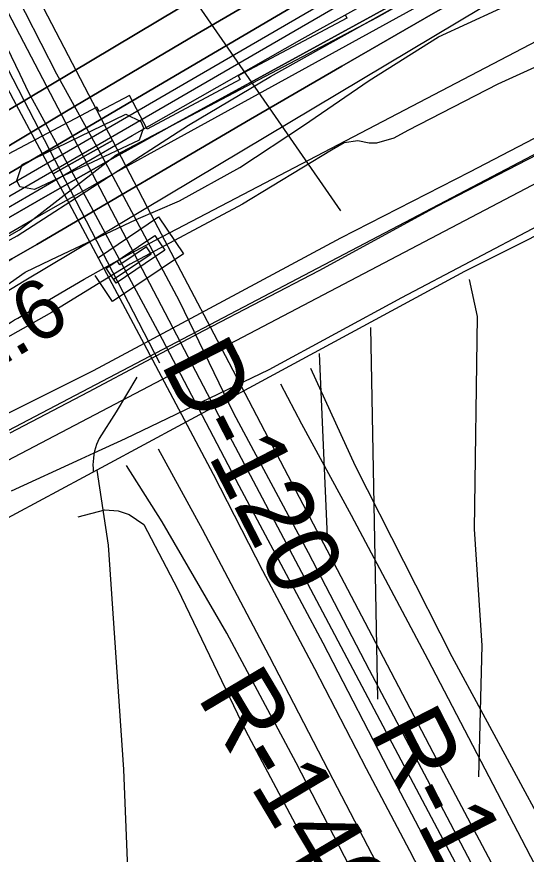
# Model space of a CAD drawing. Extents: x 3477039 to 3515015, y 546746 to 572297.
# Drawn here: x 3490358 to 3490933, y 560913 to 561859 of the extents above; entities that cross this region are included whole.
import ezdxf

# ---------------------------------------------------------------- set-up
doc = ezdxf.new("R2010")
doc.units = 0
for name, color, linetype in [('V-BRDG-OTLN', 7, 'Continuous'), ('V-CHAN-DOCK', 7, 'Continuous'), ('V-FLOD-BASE', 7, 'Continuous'), ('V-LEVE-TOET', 7, 'Continuous'), ('V-RIVR-EDGE', 7, 'Continuous'), ('V-RIVR-RANG', 7, 'Continuous'), ('V-RIVR-RANG-IDEN', 7, 'Continuous'), ('V-ROAD-CNTR', 7, 'Continuous'), ('V-RRAP-FSHR', 7, 'Continuous'), ('V-RRAP-RVMT', 7, 'Continuous'), ('V-SITE-VEGE', 7, 'Continuous'), ('V-SURV-LINE', 7, 'Continuous'), ('V-TOPO-DPTH', 7, 'Continuous'), ('V-TOPO-MINR', 7, 'Continuous'), ('V-TOPO-SHOR', 7, 'Continuous'), ('V-TOPO-WATR', 7, 'Continuous'), ('V-UTIL-LINE', 7, 'Continuous')]:
    doc.layers.add(name, color=color, linetype=linetype)

msp = doc.modelspace()

# ---------------------------------------------------------------- linework, layer by layer
at = {"layer": 'V-BRDG-OTLN'}
for points in [[(3491569.52, 559533.53), (3491002.77, 560620.02), (3490594.76, 561392.25), (3490240.15, 562070.49), (3489765.92, 562976.23), (3489125.06, 564197.07), (3488755.5, 564911.62), (3488227.83, 565911.35), (3488087.81, 566206.43), (3488012.66, 566378.61), (3487979.37, 566462.32), (3487970.96, 566480.14)], [(3490851.97, 560819.26), (3490801.51, 560916.72), (3490752.78, 561009.47), (3490694.2, 561122.29), (3490635.6, 561233.34), (3490579.93, 561342.02), (3490505.08, 561483.21), (3490477.66, 561534.73), (3490414.41, 561653.47), (3490399.16, 561681.84), (3490466.05, 561719.46), (3490509.75, 561635.57), (3490584, 561493.8), (3490672.76, 561323.68), (3490758.61, 561160.05), (3490836.35, 561011.78), (3490920.47, 560852.29)]]:
    msp.add_lwpolyline(points, dxfattribs=at)
msp.add_lwpolyline([(3490034.96, 562377.73), (3490103.1, 562413.78), (3490142.19, 562335.26), (3490199.64, 562229.41), (3490256.18, 562120.06), (3490331.61, 561977.63), (3490374.02, 561896.06), (3490438.98, 561771.43), (3490466.05, 561719.46), (3490399.16, 561681.84), (3490354.06, 561765.72), (3490276.08, 561914.75), (3490207.94, 562043.08), (3490158.73, 562142.7), (3490088.95, 562280.68)], close=True, dxfattribs=at)
at = {"layer": 'V-CHAN-DOCK'}
msp.add_lwpolyline([(3490364.07, 561692.49), (3490481.02, 561749.24), (3490497.95, 561740.82), (3490500.8, 561733.73), (3490495.94, 561719.7), (3490377.82, 561664.14), (3490361.42, 561667.27), (3490357.98, 561674.36)], close=True, dxfattribs=at)
at = {"layer": 'V-FLOD-BASE'}
msp.add_lwpolyline([(3490350.55, 561389.04), (3490438.91, 561435.32), (3490569.11, 561504.76), (3490699.29, 561572.43), (3490832.44, 561645.37), (3490980.29, 561721.71), (3491118.72, 561794.02), (3491252.43, 561862.85), (3491405.58, 561942.09), (3491562.24, 562019.54), (3491728.31, 562101.03), (3491874.95, 562172.7), (3492038.68, 562253.62), (3492212.41, 562338.57), (3492387.91, 562425.27), (3492530.42, 562494.03)], dxfattribs=at)
at = {"layer": 'V-LEVE-TOET'}
for points in [[(3492439.77, 562471.59), (3492271.33, 562387.19), (3492146.48, 562326.51), (3491994.52, 562249.61), (3491855.55, 562182.58), (3491732.47, 562123.65), (3491595.24, 562054.27), (3491449.19, 561983.19), (3491319.61, 561917.27), (3491165.29, 561838.62), (3491015.08, 561759.95), (3490868.99, 561683.59), (3490723.5, 561608.98), (3490575.63, 561529.7), (3490444.26, 561459.1), (3490338.55, 561406.27)], [(3490352.12, 561323.4), (3490430.43, 561359.79), (3490445.41, 561366.7), (3490480.47, 561382.88), (3490643, 561460.88), (3490792.65, 561541.91), (3490946.99, 561623.48), (3491112.52, 561710.85), (3491279.21, 561796.44), (3491445.89, 561879.69), (3491581.34, 561946.15), (3491739.79, 562027.7), (3491884.67, 562098.79), (3492026.58, 562166.38), (3492180.29, 562241.51), (3492291.63, 562301.7), (3492453.57, 562377.94)]]:
    msp.add_lwpolyline(points, dxfattribs=at)
at = {"layer": 'V-RIVR-EDGE'}
for points in [[(3490644.43, 561791.83), (3490785.7, 561871.03), (3490982.87, 561976.2), (3491183.66, 562091.56), (3491388.06, 562206.32), (3491536.51, 562276.19), (3491819.63, 562422.57), (3491962.06, 562487.05), (3492072.05, 562539.61), (3492153.82, 562589.84), (3492211.5, 562609.5), (3492234.35, 562625.06), (3492346.12, 562669.2), (3492465.71, 562717.53), (3492578.05, 562751.48), (3492713.86, 562805.17), (3492831.64, 562853.5), (3492977.68, 562915.58), (3493111.1, 562975.28), (3493222.88, 563025.43), (3493270.37, 563049.93)], [(3488397.28, 560285.17), (3488529.57, 560373.09), (3488648.06, 560462.24), (3488788.14, 560547.14), (3488879.56, 560614.75), (3488949.36, 560678.82), (3489031.77, 560747.05), (3489090.69, 560782.32), (3489181.51, 560851.74), (3489300, 560945.09), (3489404.06, 561025.28), (3489497.86, 561084.48), (3489627.74, 561169.41), (3489717.33, 561229.22), (3489808.71, 561280.62), (3489936.14, 561344.54), (3490052.81, 561427.1), (3490153.24, 561498.89), (3490358.23, 561611.84), (3490551.84, 561736.83), (3490644.43, 561791.83)]]:
    msp.add_lwpolyline(points, dxfattribs=at)
at = {"layer": 'V-RIVR-RANG'}
msp.add_line((3490519.57, 561467.79), (3490188.97, 562107.41), dxfattribs=at)
at = {"layer": 'V-ROAD-CNTR'}
for points in [[(3490403.31, 561794.54), (3490279.15, 562037.48), (3490245.71, 562100.1), (3490212.47, 562162.82), (3490179.41, 562225.63), (3490157.92, 562266.93), (3490136.4, 562308.22), (3490114.86, 562349.5), (3490093.28, 562390.78), (3490071.68, 562432.04), (3490056.43, 562459.77), (3490041.38, 562487.61), (3490026.53, 562515.57), (3490011.87, 562543.62), (3489997.42, 562571.79), (3489983.17, 562600.06), (3489969.11, 562628.43), (3489930.3, 562701.25), (3489891.71, 562774.19), (3489853.33, 562847.24)], [(3492931.63, 562597.77), (3492659.03, 562464.82), (3492377.01, 562324.16), (3492147.65, 562212.3), (3491874.83, 562079.09), (3491609.05, 561946.43), (3491317.54, 561799.27), (3490863.4, 561571.35), (3490587.83, 561422.43), (3490458.15, 561352.09), (3490230.94, 561230.08), (3490098.89, 561164.02)], [(3492931.63, 562597.77), (3492659.03, 562464.82), (3492377.01, 562324.16), (3492147.65, 562212.3), (3491874.83, 562079.09), (3491609.05, 561946.43), (3491317.54, 561799.27), (3490863.4, 561571.35), (3490587.83, 561422.43), (3490458.15, 561352.09), (3490230.94, 561230.08), (3490098.89, 561164.02)], [(3490080.54, 562338.75), (3490096.1, 562307.25), (3490111.86, 562275.86), (3490127.83, 562244.58), (3490144.01, 562213.41), (3490160.39, 562182.34), (3490176.97, 562151.39), (3490193.75, 562120.55), (3490217.62, 562073.79), (3490241.52, 562027.04), (3490265.45, 561980.32), (3490289.4, 561933.62), (3490300.21, 561914.06), (3490310.83, 561894.4), (3490321.28, 561874.64), (3490331.54, 561854.78), (3490341.62, 561834.83), (3490351.5, 561814.78), (3490361.21, 561794.64), (3490370.72, 561774.42)], [(3492023.84, 558718.55), (3491948.33, 558850.91), (3491863.6, 559006.88), (3491776.59, 559174.63), (3491702.91, 559314.04), (3491628.08, 559456.99), (3491553.81, 559596.41), (3491488.83, 559720.45), (3491414.58, 559861.64), (3491340.33, 560005.17), (3491270.71, 560136.31), (3491194.74, 560284.57), (3491121.61, 560419.85), (3491052.01, 560553.35), (3490978.33, 560693.94), (3490909.91, 560828.6), (3490832.17, 560976.87), (3490756.17, 561121.01), (3490687.14, 561253.32), (3490603.01, 561411.05), (3490541.59, 561538.02), (3490454.55, 561701.06), (3490403.31, 561794.54)], [(3490370.72, 561774.42), (3490441.54, 561645.03), (3490522.2, 561494.97), (3490608.64, 561329.58), (3490703.21, 561151.77), (3490782.67, 560998.19), (3490874.33, 560823.34), (3490957.87, 560665.03), (3491047.21, 560493.73), (3491123.75, 560343.7), (3491219.5, 560164.7), (3491296.08, 560019.39), (3491387.73, 559843.95), (3491460.82, 559703.37), (3491543.2, 559546.83), (3491602.94, 559431.64), (3491650.51, 559341.27), (3491706.77, 559231.99), (3491772.93, 559109.7), (3491861.66, 558936.64), (3491949.81, 558764.76), (3492020.55, 558625.37), (3492065.54, 558536.23)], [(3490450.11, 561587.41), (3490517.93, 561633.06), (3490546.04, 561591.31), (3490466.06, 561537.47), (3490446.33, 561566.78)], [(3490458.49, 561574.96), (3490513.86, 561612.24), (3490525.22, 561595.38), (3490470.13, 561558.29), (3490458.77, 561575.16)], [(3490466.86, 561562.52), (3490509.8, 561591.42), (3490504.4, 561599.44), (3490474.19, 561579.11), (3490471.22, 561583.53)], [(3490868.66, 561562.31), (3490877.75, 561520.51), (3490874.25, 561280.19), (3490882.97, 561148.88), (3490879.01, 561000.22)], [(3490757.35, 561508.19), (3490765.1, 561088)], [(3490699.15, 561478.87), (3490708.4, 561271.76)], [(3490689.65, 561462.07), (3490739.87, 561351.97), (3490849.16, 561136.4), (3490953.91, 560941.98), (3491081.17, 560697.53), (3491178.35, 560511.38), (3491273.81, 560330.53), (3491405.68, 560074.89), (3491513.85, 559866.37), (3491678.8, 559562.95), (3491777.38, 559405.55), (3491912.63, 559209.73), (3491993.4, 559104.1), (3492104.49, 558973.01), (3492220.31, 558847.16), (3492344.91, 558717.73)], [(3490493.28, 561451.98), (3490470.04, 561412.73), (3490450.99, 561382.87), (3490449.37, 561379.35), (3490447.96, 561375.75), (3490446.75, 561372.07), (3490445.75, 561368.32), (3490445.41, 561366.7), (3490444.96, 561364.51), (3490444.39, 561360.67), (3490444.03, 561356.79), (3490443.9, 561352.89), (3490443.98, 561348.99), (3490444.28, 561345.1), (3490444.34, 561344.67)], [(3492343.42, 558677.97), (3492190.31, 558839.3), (3492075.07, 558965.14), (3491985.49, 559069.66), (3491879.14, 559207.18), (3491761.31, 559379.39), (3491674.89, 559513.23), (3491592.68, 559661.12), (3491513.4, 559809.58), (3491453.81, 559922.1), (3491371.65, 560078.2), (3491284.9, 560246.08), (3491199.25, 560406.32), (3491109.04, 560582.44), (3491014.16, 560763.28), (3490927.97, 560929.39), (3490822.12, 561132.62), (3490735.91, 561295.79), (3490679.76, 561398.9), (3490655.86, 561444.19)], [(3490517.39, 561371.12), (3490567.31, 561280.14), (3490642.72, 561136.6), (3490714.65, 560997.79), (3490792.95, 560847.16)], [(3490448.47, 561346.89), (3490461.22, 561262.24), (3490478.28, 561008.64), (3490495.8, 560576.82), (3490505.75, 560283.67), (3490514.29, 560162.35), (3490485.82, 560068.74)], [(3490758.15, 560851.34), (3490673.48, 561016.14), (3490595.14, 561162.64), (3490521.94, 561288.52), (3490481.82, 561352.36)]]:
    msp.add_lwpolyline(points, dxfattribs=at)
at = {"layer": 'V-RRAP-FSHR'}
msp.add_lwpolyline([(3489054.82, 560790.57), (3489154.86, 560856.75), (3489314.02, 560972.57), (3489469.77, 561082.87), (3489623.48, 561176.57), (3489760.81, 561242.82), (3490092.39, 561465.22), (3490361.04, 561618.73), (3490470.22, 561703.13), (3490764.44, 561858.33), (3491238.61, 562125.78), (3491455.71, 562244.84), (3491747.37, 562389.44), (3492000.38, 562514.82), (3492185.51, 562607.65), (3492522.24, 562739.05), (3493071.94, 562967.16), (3493227.54, 563039.21), (3493383.85, 563083.57)], dxfattribs=at)
at = {"layer": 'V-RRAP-RVMT'}
for p, q in [((3490730.67, 561857.89), (3490607.9, 561792.56)), ((3490729, 561861), (3490730.67, 561857.89)), ((3490607.9, 561792.56), (3490610.14, 561788.33)), ((3490610.14, 561788.33), (3490504.93, 561732.36)), ((3490485.09, 561770.23), (3490451.07, 561752.13)), ((3490504.93, 561732.36), (3490485.09, 561770.23)), ((3490448.33, 561757.32), (3490324.66, 561691.51)), ((3490451.07, 561752.13), (3490448.33, 561757.32))]:
    msp.add_line(p, q, dxfattribs=at)
at = {"layer": 'V-SITE-VEGE'}
for points in [[(3491512.88, 562083.9), (3491419.61, 562038.14), (3491307.82, 561984.87), (3491192.09, 561923.39), (3491101.12, 561868.79), (3491007.91, 561831.61), (3490900.87, 561783.13), (3490799.32, 561730.96), (3490783.38, 561722.25), (3490763.93, 561716.52), (3490755.69, 561716.58), (3490742.77, 561719.03), (3490727.46, 561716.79), (3490713.29, 561708.66), (3490612.85, 561647.66), (3490485.9, 561579.8), (3490397.27, 561525.18)], [(3490397.27, 561525.18), (3490256.84, 561445.98), (3490091.66, 561355.34), (3489978.97, 561292.22), (3489964.26, 561287.12), (3489955.52, 561291.91), (3489951.55, 561303.09), (3489953.44, 561314.21), (3489997.73, 561341.81), (3490107.46, 561402.63), (3490236.75, 561481.38), (3490337.79, 561549.92), (3490367.34, 561570.67), (3490396.42, 561584.59), (3490492.63, 561630.33), (3490541.6, 561651.14), (3490609.52, 561688.86), (3490681.62, 561736.54), (3490755.52, 561787.16), (3490834.1, 561836.56), (3490899.61, 561866.65), (3490996.39, 561911.21)]]:
    msp.add_lwpolyline(points, dxfattribs=at)
at = {"layer": 'V-SURV-LINE'}
for points in [[(3489892.61, 561152.68), (3491236.4, 561858.69)], [(3489892.61, 561152.68), (3491236.4, 561858.69)], [(3491250.35, 561832.13), (3489906.56, 561126.12)], [(3491250.35, 561832.13), (3489906.56, 561126.12)]]:
    msp.add_lwpolyline(points, dxfattribs=at)
at = {"layer": 'V-TOPO-DPTH'}
for points in [[(3489349.73, 561135.57), (3490038.41, 561564.64), (3490073.52, 561586.41), (3490108.69, 561608.08), (3490143.95, 561629.61), (3490179.27, 561651.04), (3490214.61, 561672.44), (3490249.91, 561693.9), (3490285.16, 561715.46), (3490320.36, 561737.08), (3491128.25, 562220.21), (3491164.66, 562239.39), (3491201.28, 562258.17), (3491238.04, 562276.68), (3492241.31, 562774.91)], [(3492241.31, 562774.91), (3491238.04, 562276.68), (3491201.28, 562258.17), (3491164.66, 562239.39), (3491128.25, 562220.21), (3490320.36, 561737.08), (3490285.16, 561715.46), (3490249.91, 561693.9), (3490214.61, 561672.44), (3490179.27, 561651.04), (3490143.95, 561629.61), (3490108.69, 561608.08), (3490073.52, 561586.41), (3490038.41, 561564.64), (3489349.73, 561135.57)], [(3491870.49, 562451.56), (3491270.16, 562139.59), (3491250.53, 562129.31), (3491230.95, 562118.94), (3491211.44, 562108.43), (3491191.98, 562097.84), (3490537.26, 561738.7), (3490497.89, 561716.94), (3490458.61, 561695.02), (3490419.48, 561672.84), (3490380.43, 561650.5), (3490309.03, 561609.35), (3490305.76, 561607.45), (3490302.51, 561605.55), (3490299.26, 561603.62), (3490296.02, 561601.68), (3490248.81, 561573.27), (3490222.03, 561557.01), (3490195.35, 561540.6), (3490168.8, 561523.98), (3490142.34, 561507.21), (3489399.55, 561032.3)], [(3489399.55, 561032.3), (3490142.34, 561507.21), (3490168.8, 561523.98), (3490195.35, 561540.6), (3490222.03, 561557.01), (3490248.81, 561573.27), (3490296.02, 561601.68), (3490299.26, 561603.62), (3490302.51, 561605.55), (3490305.76, 561607.45), (3490309.03, 561609.35), (3490380.43, 561650.5), (3490419.48, 561672.84), (3490458.61, 561695.02), (3490497.89, 561716.94), (3490537.26, 561738.7), (3491191.98, 562097.84), (3491211.44, 562108.43), (3491230.95, 562118.94), (3491250.53, 562129.31), (3491270.16, 562139.59), (3491870.49, 562451.56)], [(3489814.97, 561393.28), (3490246.91, 561652.15), (3490257.18, 561658.3), (3490267.44, 561664.45), (3490277.71, 561670.61), (3490287.97, 561676.77), (3490414.23, 561752.56), (3490487.72, 561796.44), (3490561.36, 561840.07), (3490635.21, 561883.35), (3490709.2, 561926.38), (3491151.93, 562182.45), (3491168.71, 562192), (3491185.58, 562201.4), (3491202.58, 562210.56), (3491219.67, 562219.56), (3491654.6, 562444.99)], [(3491654.6, 562444.99), (3491219.67, 562219.56), (3491202.58, 562210.56), (3491185.58, 562201.4), (3491168.71, 562192), (3491151.93, 562182.45), (3490709.2, 561926.38), (3490635.21, 561883.35), (3490561.36, 561840.07), (3490487.72, 561796.44), (3490414.23, 561752.56), (3490287.97, 561676.77), (3490277.71, 561670.61), (3490267.44, 561664.45), (3490257.18, 561658.3), (3490246.91, 561652.15), (3489814.97, 561393.28)], [(3491532.09, 562348.76), (3491476.05, 562321.15), (3491420.18, 562293.23), (3491364.54, 562264.82), (3491309.07, 562236.09), (3491208.7, 562183.55), (3491203.55, 562180.82), (3491198.42, 562178.06), (3491193.32, 562175.24), (3491188.25, 562172.38), (3491090.12, 562116.51), (3491036.06, 562085.58), (3490982.08, 562054.5), (3490928.24, 562023.19), (3490874.48, 561991.73), (3490324.03, 561667.99), (3490302.31, 561655.18), (3490280.62, 561642.32), (3490258.96, 561629.41), (3490237.33, 561616.45), (3489658.44, 561268.59)], [(3491532.09, 562348.76), (3491476.05, 562321.15), (3491420.18, 562293.23), (3491364.54, 562264.82), (3491309.07, 562236.09), (3491208.7, 562183.55), (3491203.55, 562180.82), (3491198.42, 562178.06), (3491193.32, 562175.24), (3491188.25, 562172.38), (3491090.12, 562116.51), (3491036.06, 562085.58), (3490982.08, 562054.5), (3490928.24, 562023.19), (3490874.48, 561991.73), (3490324.03, 561667.99), (3490302.31, 561655.18), (3490280.62, 561642.32), (3490258.96, 561629.41), (3490237.33, 561616.45), (3489658.44, 561268.59)], [(3489780.19, 561310.45), (3489881.54, 561374.62), (3489983.58, 561437.69), (3490086.09, 561500.01), (3490267.4, 561608.89), (3490279.61, 561616.19), (3490291.85, 561623.45), (3490304.12, 561630.65), (3490316.41, 561637.81), (3490767.11, 561899.07), (3490841.13, 561941.65), (3490915.34, 561983.91), (3490989.83, 562025.69), (3491064.5, 562067.14), (3491144.91, 562111.43), (3491179.58, 562130.36), (3491214.34, 562149.13), (3491249.23, 562167.64), (3491284.21, 562185.99), (3491547.87, 562323.07)], [(3489780.19, 561310.45), (3489881.54, 561374.62), (3489983.58, 561437.69), (3490086.09, 561500.01), (3490267.4, 561608.89), (3490279.61, 561616.19), (3490291.85, 561623.45), (3490304.12, 561630.65), (3490316.41, 561637.81), (3490767.11, 561899.07), (3490841.13, 561941.65), (3490915.34, 561983.91), (3490989.83, 562025.69), (3491064.5, 562067.14), (3491144.91, 562111.43), (3491179.58, 562130.36), (3491214.34, 562149.13), (3491249.23, 562167.64), (3491284.21, 562185.99), (3491547.87, 562323.07)], [(3491542.09, 562247.93), (3491467.15, 562210.59), (3491392.5, 562172.66), (3491259.44, 562104.07), (3491251.55, 562099.95), (3491243.69, 562095.79), (3491235.87, 562091.55), (3491228.08, 562087.26), (3491035.45, 561980.02), (3490931.56, 561921.73), (3490827.94, 561862.98), (3490724.71, 561803.54), (3490621.74, 561743.63), (3490380.39, 561602.12), (3490352.29, 561585.63), (3490324.2, 561569.1), (3490296.14, 561552.54), (3490268.08, 561535.96), (3489635.06, 561161.16)]]:
    msp.add_lwpolyline(points, dxfattribs=at)
at = {"layer": 'V-TOPO-MINR'}
for points in [[(3489349.73, 561135.57), (3490038.41, 561564.64), (3490073.52, 561586.41), (3490108.69, 561608.08), (3490143.95, 561629.61), (3490179.27, 561651.04), (3490214.61, 561672.44), (3490249.91, 561693.9), (3490285.16, 561715.46), (3490320.36, 561737.08), (3491128.25, 562220.21), (3491164.66, 562239.39), (3491201.28, 562258.17), (3491238.04, 562276.68), (3492241.31, 562774.91)], [(3489810.59, 561346.4), (3489901.47, 561401.59), (3490253.08, 561612.51), (3490269.78, 561622.49), (3490286.51, 561632.41), (3490303.29, 561642.27), (3490320.09, 561652.09), (3491149.6, 562134.43), (3491158.81, 562139.75), (3491168.04, 562145.03), (3491177.31, 562150.25), (3491186.6, 562155.43), (3491195.92, 562160.55), (3491205.27, 562165.61), (3491214.66, 562170.6), (3491224.08, 562175.54), (3491240.97, 562184.31), (3491258.88, 562193.54), (3491276.83, 562202.71), (3491294.82, 562211.77), (3491312.85, 562220.77), (3492293.92, 562706.86)], [(3489402.74, 561047.47), (3489912.6, 561377.54), (3489976.01, 561418.14), (3490039.68, 561458.32), (3490103.74, 561497.86), (3490168.08, 561536.97), (3490281.71, 561605.28), (3490289.44, 561609.9), (3490297.18, 561614.49), (3490304.95, 561619.04), (3490312.73, 561623.57), (3490488.28, 561725.03), (3490584.03, 561779.94), (3490680.03, 561834.4), (3490776.4, 561888.21), (3490873.01, 561941.58), (3491169.95, 562104.27), (3491196.53, 562118.73), (3491223.17, 562133.07), (3491249.91, 562147.24), (3491276.7, 562161.3), (3492300.9, 562694.54)], [(3489814.97, 561393.28), (3490246.91, 561652.15), (3490257.18, 561658.3), (3490267.44, 561664.45), (3490277.71, 561670.61), (3490287.97, 561676.77), (3490414.23, 561752.56), (3490487.72, 561796.44), (3490561.36, 561840.07), (3490635.21, 561883.35), (3490709.2, 561926.38), (3491151.93, 562182.45), (3491168.71, 562192), (3491185.58, 562201.4), (3491202.58, 562210.56), (3491219.67, 562219.56), (3491654.6, 562444.99)], [(3489658.44, 561268.59), (3490237.33, 561616.45), (3490258.96, 561629.41), (3490280.62, 561642.32), (3490302.31, 561655.18), (3490324.03, 561667.99), (3490874.48, 561991.73), (3490928.24, 562023.19), (3490982.08, 562054.5), (3491036.06, 562085.58), (3491090.12, 562116.51), (3491188.25, 562172.38), (3491193.32, 562175.24), (3491198.42, 562178.06), (3491203.55, 562180.82), (3491208.7, 562183.55), (3491309.07, 562236.09), (3491364.54, 562264.82), (3491420.18, 562293.23), (3491476.05, 562321.15), (3491532.09, 562348.76)], [(3489797.44, 561219.09), (3489893.81, 561277.86), (3489990.47, 561336.15), (3490284.32, 561511.88), (3490311.58, 561528.19), (3490338.85, 561544.5), (3490366.11, 561560.81), (3490393.37, 561577.12), (3491074.54, 561984.76), (3491103.47, 562001.91), (3491132.49, 562018.89), (3491161.65, 562035.63), (3491190.91, 562052.2), (3491244.82, 562082.44), (3491247.2, 562083.76), (3491249.6, 562085.06), (3491252, 562086.34), (3491254.42, 562087.6), (3491293.68, 562107.74), (3491315.8, 562118.93), (3491338.01, 562129.94), (3491360.34, 562140.7), (3491382.75, 562151.28), (3491772.09, 562332.32)], [(3489780.19, 561310.45), (3489881.54, 561374.62), (3489983.58, 561437.69), (3490086.09, 561500.01), (3490267.4, 561608.89), (3490279.61, 561616.19), (3490291.85, 561623.45), (3490304.12, 561630.65), (3490316.41, 561637.81), (3490767.11, 561899.07), (3490841.13, 561941.65), (3490915.34, 561983.91), (3490989.83, 562025.69), (3491064.5, 562067.14), (3491144.91, 562111.43), (3491179.58, 562130.36), (3491214.34, 562149.13), (3491249.23, 562167.64), (3491284.21, 562185.99), (3491547.87, 562323.07)], [(3489397.52, 561022.75), (3489978.09, 561388.77), (3490033.13, 561423.26), (3490088.28, 561457.55), (3490143.63, 561491.53), (3490199.1, 561525.32), (3490246.19, 561553.82), (3490278.27, 561573.09), (3490310.44, 561592.21), (3490342.75, 561611.1), (3490375.14, 561629.85), (3490407.65, 561648.4), (3490440.22, 561666.83), (3490472.88, 561685.1), (3490505.61, 561703.25), (3491211.29, 562092.18), (3491224.51, 562099.4), (3491237.77, 562106.56), (3491251.07, 562113.61), (3491264.42, 562120.6), (3491501.89, 562243.76)], [(3489635.06, 561161.16), (3490268.08, 561535.96), (3490296.14, 561552.54), (3490324.2, 561569.1), (3490352.29, 561585.63), (3490380.39, 561602.12), (3490621.74, 561743.63), (3490724.71, 561803.54), (3490827.94, 561862.98), (3490931.56, 561921.73), (3491035.45, 561980.02), (3491228.08, 562087.26), (3491235.87, 562091.55), (3491243.69, 562095.79), (3491251.55, 562099.95), (3491259.44, 562104.07), (3491392.5, 562172.66), (3491467.15, 562210.59), (3491542.09, 562247.93)], [(3489452.02, 560940.04), (3490277.28, 561468.22), (3490290.21, 561476.44), (3490303.18, 561484.6), (3490316.2, 561492.68), (3490329.25, 561500.7), (3490351.95, 561514.54), (3490355.43, 561516.64), (3490358.93, 561518.72), (3490407.78, 561547.44), (3490434.07, 561562.64), (3490460.51, 561577.59), (3490487.15, 561592.14), (3490513.94, 561606.44), (3491268.77, 562002.23), (3491279.05, 562007.54), (3491289.37, 562012.75), (3491299.75, 562017.83), (3491310.18, 562022.82), (3491406.26, 562068.03), (3491464.83, 562095.41), (3491523.49, 562122.6)]]:
    msp.add_lwpolyline(points, dxfattribs=at)
at = {"layer": 'V-TOPO-SHOR'}
msp.add_lwpolyline([(3490427.17, 561294.17), (3490457.22, 561302.18), (3490472.5, 561300.89), (3490484.82, 561296.68), (3490501.21, 561285.38), (3490539.48, 561212.76), (3490615.92, 561052.8), (3490744.09, 560811.89), (3490843.78, 560616.48), (3490938.73, 560414.63), (3491003.09, 560291.82), (3491043.64, 560209.18), (3491093.17, 560096.24)], dxfattribs=at)
at = {"layer": 'V-TOPO-WATR'}
msp.add_lwpolyline([(3489399.55, 561032.3), (3490142.34, 561507.21), (3490168.8, 561523.98), (3490195.35, 561540.6), (3490222.03, 561557.01), (3490248.81, 561573.27), (3490296.02, 561601.68), (3490299.26, 561603.62), (3490302.51, 561605.55), (3490305.76, 561607.45), (3490309.03, 561609.35), (3490380.43, 561650.5), (3490419.48, 561672.84), (3490458.61, 561695.02), (3490497.89, 561716.94), (3490537.26, 561738.7), (3491191.98, 562097.84), (3491211.44, 562108.43), (3491230.95, 562118.94), (3491250.53, 562129.31), (3491270.16, 562139.59), (3491870.49, 562451.56)], dxfattribs=at)
at = {"layer": 'V-UTIL-LINE'}
msp.add_lwpolyline([(3489015.85, 564107.96), (3490723.16, 561639.94)], dxfattribs=at)

# ---------------------------------------------------------------- texts
at = {"layer": 'V-RIVR-RANG'}
msp.add_text('21.6', height=67, rotation=30.61833, dxfattribs=at).set_placement((3490270.82, 561422.93))
at = {"layer": 'V-RIVR-RANG-IDEN'}
for s, rotation, p in [('D-120', 297.19133, (3490519.57, 561467.79)), ('R-146.0', 300.76193, (3490560.69, 561090.75)), ('R-145.9', 297.16498, (3490755.14, 561051.19))]:
    msp.add_text(s, height=83, rotation=rotation, dxfattribs=at).set_placement(p)

doc.saveas('drawing.dxf')
